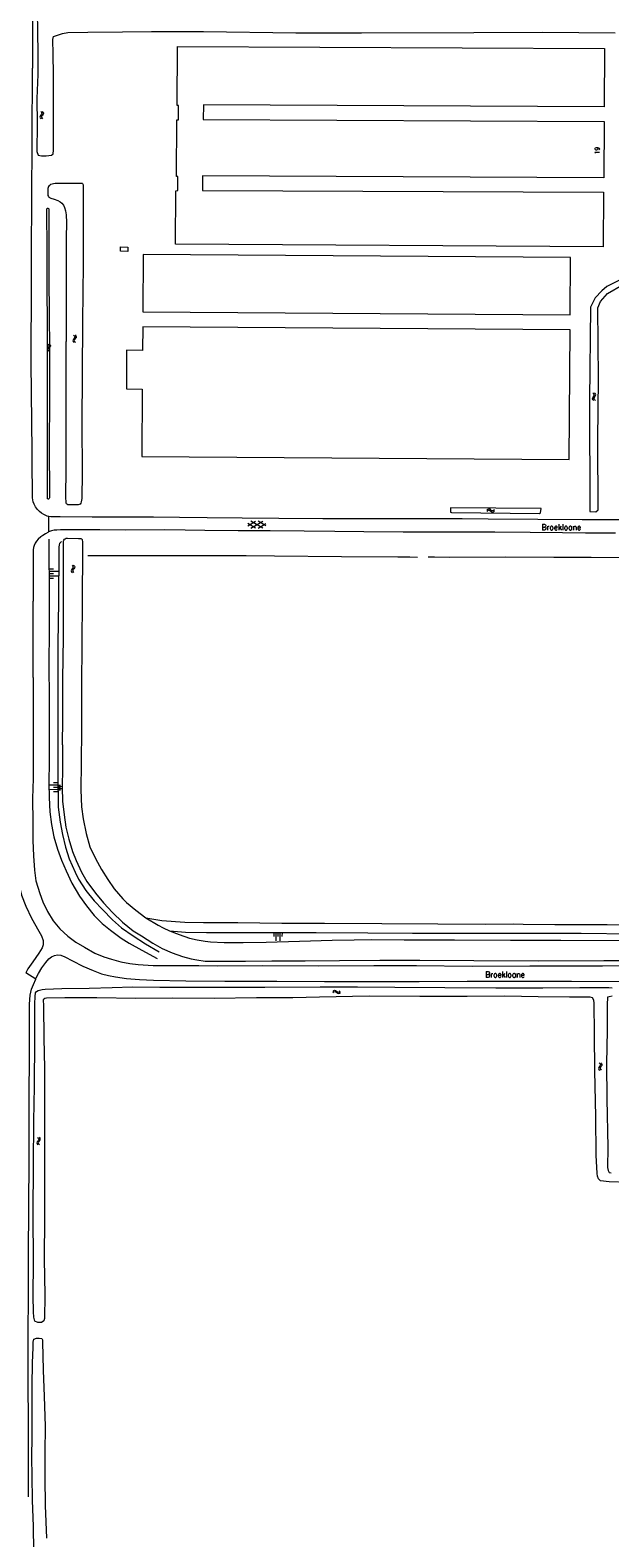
# Model space of a CAD drawing. Header units: metres. Extents: x 189705 to 199106, y 581686 to 588448.
# Tile 543 of 555: x 197695 to 197891, y 587684 to 588193. Entities that reach past the tile are written whole.
import ezdxf

# ---------------------------------------------------------------- set-up
doc = ezdxf.new("R2010")
doc.units = ezdxf.units.M
doc.layers.add('B-WA-OG-GBKN-G', color=7, linetype='Continuous', lineweight=18)
doc.styles.add('Style-STANDARD', font='STANDARD.shx')

msp = doc.modelspace()

# ---------------------------------------------------------------- linework, layer by layer
at = {"layer": 'B-WA-OG-GBKN-G'}
for p, q in [((197698.753, 588163.779), (197698.661, 588163.463)), ((197698.661, 588163.463), (197698.789, 588163.151)), ((197699.002, 588164.103), (197698.753, 588163.779)), ((197698.789, 588163.151), (197699.07, 588162.855)), ((197698.933, 588165.351), (197699.213, 588165.055)), ((197699.248, 588164.437), (197699.002, 588164.103)), ((197699.251, 588163.805), (197699.159, 588163.489)), ((197699.159, 588163.489), (197699.285, 588163.177)), ((197699.213, 588165.055), (197699.336, 588164.751)), ((197699.336, 588164.751), (197699.248, 588164.437)), ((197699.498, 588164.131), (197699.251, 588163.805)), ((197699.285, 588163.177), (197699.566, 588162.881)), ((197699.429, 588165.377), (197699.711, 588165.082)), ((197699.744, 588164.454), (197699.498, 588164.131)), ((197699.711, 588165.082), (197699.836, 588164.78)), ((197699.836, 588164.78), (197699.744, 588164.454)), ((197710.03, 588089.869), (197710.31, 588089.573)), ((197710.31, 588089.573), (197710.434, 588089.269)), ((197710.526, 588089.895), (197710.808, 588089.601)), ((197710.808, 588089.601), (197710.934, 588089.299)), ((197701.149, 588085.267), (197701.057, 588084.951)), ((197701.057, 588084.951), (197701.185, 588084.639)), ((197701.396, 588085.591), (197701.149, 588085.267)), ((197701.185, 588084.639), (197701.468, 588084.343)), ((197701.325, 588086.839), (197701.605, 588086.543)), ((197701.642, 588085.925), (197701.396, 588085.591)), ((197701.647, 588085.293), (197701.555, 588084.977)), ((197701.555, 588084.977), (197701.681, 588084.665)), ((197701.605, 588086.543), (197701.73, 588086.239)), ((197701.73, 588086.239), (197701.642, 588085.925)), ((197701.892, 588085.619), (197701.647, 588085.293)), ((197701.681, 588084.665), (197701.964, 588084.369)), ((197701.821, 588086.865), (197702.103, 588086.572)), ((197702.138, 588085.944), (197701.892, 588085.619)), ((197702.103, 588086.572), (197702.23, 588086.27)), ((197702.23, 588086.27), (197702.138, 588085.944)), ((197709.852, 588088.297), (197709.76, 588087.981)), ((197709.76, 588087.981), (197709.888, 588087.669)), ((197710.1, 588088.621), (197709.852, 588088.297)), ((197709.888, 588087.669), (197710.17, 588087.373)), ((197710.346, 588088.955), (197710.1, 588088.621)), ((197710.35, 588088.323), (197710.258, 588088.007)), ((197710.258, 588088.007), (197710.384, 588087.695)), ((197710.434, 588089.269), (197710.346, 588088.955)), ((197710.596, 588088.649), (197710.35, 588088.323)), ((197710.384, 588087.695), (197710.666, 588087.399)), ((197710.842, 588088.973), (197710.596, 588088.649)), ((197710.934, 588089.299), (197710.842, 588088.973)), ((197885.649, 588069.968), (197885.346, 588070.242)), ((197885.508, 588069.001), (197885.729, 588069.344)), ((197885.798, 588069.666), (197885.649, 588069.968)), ((197885.729, 588069.344), (197885.798, 588069.666)), ((197886.142, 588070.03), (197885.838, 588070.305)), ((197886.001, 588069.065), (197886.224, 588069.407)), ((197886.292, 588069.729), (197886.142, 588070.03)), ((197886.224, 588069.407), (197886.292, 588069.729)), ((197885.22, 588068.327), (197885.287, 588068.659)), ((197885.368, 588068.035), (197885.22, 588068.327)), ((197885.287, 588068.659), (197885.508, 588069.001)), ((197885.671, 588067.763), (197885.368, 588068.035)), ((197885.716, 588068.394), (197885.78, 588068.714)), ((197885.862, 588068.1), (197885.716, 588068.394)), ((197885.78, 588068.714), (197886.001, 588069.065)), ((197886.163, 588067.826), (197885.862, 588068.1)), ((197849.565, 588030.821), (197849.854, 588031.107)), ((197849.598, 588030.326), (197849.89, 588030.61)), ((197849.854, 588031.107), (197850.155, 588031.238)), ((197849.89, 588030.61), (197850.192, 588030.738)), ((197850.155, 588031.238), (197850.482, 588031.151)), ((197850.192, 588030.738), (197850.507, 588030.655)), ((197850.482, 588031.151), (197850.809, 588030.909)), ((197850.507, 588030.655), (197850.845, 588030.414)), ((197850.809, 588030.909), (197851.139, 588030.668)), ((197850.845, 588030.414), (197851.172, 588030.171)), ((197851.139, 588030.668), (197851.456, 588030.581)), ((197851.172, 588030.171), (197851.49, 588030.083)), ((197851.456, 588030.581), (197851.766, 588030.711)), ((197851.49, 588030.083), (197851.8, 588030.216)), ((197851.766, 588030.711), (197852.058, 588030.998)), ((197851.8, 588030.216), (197852.091, 588030.502)), ((197768.814, 588025.505), (197771.463, 588027.019)), ((197771.452, 588024.721), (197768.818, 588026.258)), ((197769.896, 588024.728), (197773.888, 588027.01)), ((197773.878, 588024.711), (197769.908, 588027.026)), ((197772.318, 588024.717), (197774.967, 588026.23)), ((197774.964, 588025.478), (197772.327, 588027.016)), ((197701.729, 588010.185), (197704.846, 588010.184)), ((197701.729, 588009.406), (197703.287, 588009.405)), ((197701.729, 588008.627), (197704.845, 588008.626)), ((197701.73, 588010.964), (197703.288, 588010.964)), ((197709.325, 588010.588), (197709.232, 588010.273)), ((197709.232, 588010.273), (197709.359, 588009.96)), ((197709.575, 588010.911), (197709.325, 588010.588)), ((197709.359, 588009.96), (197709.64, 588009.663)), ((197709.51, 588012.16), (197709.788, 588011.863)), ((197709.822, 588011.245), (197709.575, 588010.911)), ((197709.823, 588010.612), (197709.73, 588010.297)), ((197709.73, 588010.297), (197709.855, 588009.984)), ((197709.788, 588011.863), (197709.911, 588011.558)), ((197709.911, 588011.558), (197709.822, 588011.245)), ((197710.071, 588010.938), (197709.823, 588010.612)), ((197709.855, 588009.984), (197710.136, 588009.687)), ((197710.006, 588012.184), (197710.286, 588011.889)), ((197710.318, 588011.261), (197710.071, 588010.938)), ((197710.286, 588011.889), (197710.411, 588011.586)), ((197710.411, 588011.586), (197710.318, 588011.261)), ((197701.728, 588007.848), (197703.287, 588007.847)), ((197704.713, 587937.922), (197701.701, 587937.881)), ((197704.702, 587938.675), (197703.196, 587938.654)), ((197704.723, 587937.169), (197703.217, 587937.148)), ((197704.814, 587937.145), (197705.567, 587937.14)), ((197704.816, 587937.522), (197706.322, 587937.512)), ((197704.819, 587937.898), (197705.572, 587937.893)), ((197704.733, 587936.416), (197701.721, 587936.375)), ((197704.744, 587935.663), (197703.238, 587935.642)), ((197704.809, 587936.392), (197705.562, 587936.387)), ((197704.812, 587936.769), (197706.318, 587936.759)), ((197777.57, 587888.193), (197777.563, 587886.787)), ((197778.273, 587888.189), (197778.258, 587885.378)), ((197778.976, 587888.185), (197778.968, 587886.779)), ((197779.679, 587888.181), (197779.664, 587885.37)), ((197780.382, 587888.177), (197780.374, 587886.772)), ((197797.554, 587868.306), (197797.846, 587868.59)), ((197797.585, 587867.81), (197797.878, 587868.093)), ((197797.846, 587868.59), (197798.147, 587868.719)), ((197797.878, 587868.093), (197798.181, 587868.219)), ((197798.147, 587868.719), (197798.473, 587868.63)), ((197798.181, 587868.219), (197798.496, 587868.134)), ((197798.473, 587868.63), (197798.8, 587868.387)), ((197798.496, 587868.134), (197798.832, 587867.891)), ((197798.8, 587868.387), (197799.128, 587868.144)), ((197798.832, 587867.891), (197799.158, 587867.646)), ((197799.128, 587868.144), (197799.445, 587868.055)), ((197799.158, 587867.646), (197799.475, 587867.557)), ((197799.445, 587868.055), (197799.755, 587868.184)), ((197799.475, 587867.557), (197799.786, 587867.688)), ((197799.755, 587868.184), (197800.049, 587868.468)), ((197799.786, 587867.688), (197800.079, 587867.972)), ((197887.31, 587842.573), (197887.225, 587842.255)), ((197887.225, 587842.255), (197887.36, 587841.946)), ((197887.551, 587842.903), (197887.31, 587842.573)), ((197887.36, 587841.946), (197887.648, 587841.657)), ((197887.453, 587844.149), (197887.74, 587843.859)), ((197887.789, 587843.242), (197887.551, 587842.903)), ((197887.807, 587842.61), (197887.722, 587842.292)), ((197887.722, 587842.292), (197887.855, 587841.983)), ((197887.74, 587843.859), (197887.871, 587843.558)), ((197887.871, 587843.558), (197887.789, 587843.242)), ((197888.046, 587842.942), (197887.807, 587842.61)), ((197887.855, 587841.983), (197888.144, 587841.693)), ((197887.949, 587844.186), (197888.237, 587843.898)), ((197888.285, 587843.271), (197888.046, 587842.942)), ((197888.237, 587843.898), (197888.37, 587843.599)), ((197888.37, 587843.599), (197888.285, 587843.271)), ((197697.691, 587817.452), (197697.598, 587817.136)), ((197697.598, 587817.136), (197697.725, 587816.824)), ((197697.939, 587817.775), (197697.691, 587817.452)), ((197697.725, 587816.824), (197698.007, 587816.527)), ((197697.872, 587819.023), (197698.151, 587818.727)), ((197698.186, 587818.109), (197697.939, 587817.775)), ((197698.189, 587817.477), (197698.096, 587817.161)), ((197698.096, 587817.161), (197698.221, 587816.849)), ((197698.151, 587818.727), (197698.275, 587818.423)), ((197698.275, 587818.423), (197698.186, 587818.109)), ((197698.435, 587817.802), (197698.189, 587817.477)), ((197698.221, 587816.849), (197698.503, 587816.552)), ((197698.368, 587819.048), (197698.649, 587818.754)), ((197698.682, 587818.126), (197698.435, 587817.802)), ((197698.649, 587818.754), (197698.775, 587818.452)), ((197698.775, 587818.452), (197698.682, 587818.126))]:
    msp.add_line(p, q, dxfattribs=at)
at = {"layer": 'B-WA-OG-GBKN-G', "flags": 128}
for points in [[(197696.689, 588448.172), (197696.688, 588443.233), (197696.709, 588427.888), (197696.776, 588414.04), (197696.725, 588408.401), (197696.707, 588399.611), (197696.716, 588387.162), (197696.672, 588374.51), (197696.604, 588362.011), (197696.599, 588352.255), (197696.634, 588341.737), (197696.529, 588328.375), (197696.48, 588309.727), (197696.466, 588295.576), (197696.393, 588273.322), (197696.318, 588252.769), (197696.314, 588233.69), (197696.256, 588218.167), (197696.163, 588205.72), (197696.168, 588196.726), (197696.119, 588179.984)], [(197697.745, 588199.727), (197697.827, 588191.698), (197697.951, 588185.458), (197697.962, 588177.774), (197697.658, 588169.714), (197697.685, 588161.109), (197697.662, 588151.793), (197698.027, 588150.576), (197699.163, 588150.367), (197700.816, 588150.372), (197702.581, 588150.571), (197703.132, 588151.045), (197703.224, 588152.28), (197703.229, 588155.736), (197703.246, 588163.85), (197703.296, 588167.169), (197703.268, 588177.825), (197703.101, 588184.666), (197703.017, 588189.664), (197703.296, 588190.604), (197706.281, 588191.614), (197708.105, 588191.989), (197714.875, 588192.169), (197726.511, 588192.264), (197736.337, 588192.291), (197753.908, 588192.348), (197785.056, 588191.884), (197807.165, 588191.907), (197845.09, 588192.054), (197868.253, 588192.061), (197892.847, 588191.871)], [(197744.483, 588120.58), (197744.568, 588138.556), (197745.241, 588138.614), (197745.263, 588143.408), (197744.759, 588143.411), (197744.849, 588162.472), (197745.463, 588162.524), (197745.486, 588167.376), (197745, 588167.378), (197745.094, 588187.238), (197889.263, 588186.556), (197889.17, 588166.904), (197753.833, 588167.544), (197753.81, 588162.641), (197889.101, 588162.001), (197889.011, 588142.924), (197753.534, 588143.564), (197753.511, 588138.712), (197888.905, 588138.072), (197888.817, 588119.602), (197744.483, 588120.58)], [(197699.997, 588029.273), (197699.241, 588029.715), (197698.486, 588030.284), (197697.809, 588030.954), (197697.136, 588031.904), (197696.691, 588032.824), (197696.423, 588033.616), (197696.253, 588034.202), (197696.135, 588034.89), (197696.147, 588039.514), (197696.07, 588043.224), (197695.989, 588050.364), (197695.953, 588060.807), (197695.773, 588070.082), (197695.715, 588080.804), (197695.678, 588087.385), (197695.785, 588100.95), (197695.836, 588117.845), (197695.95, 588135.627), (197695.993, 588155.672), (197696.119, 588179.984)], [(197701.808, 588140.373), (197702.091, 588140.624), (197702.347, 588140.798), (197702.781, 588140.97), (197703.24, 588141.065), (197703.774, 588141.108), (197710.99, 588141.11), (197712.363, 588141.168), (197712.642, 588141.164), (197712.889, 588141.126), (197713.072, 588141.031), (197713.197, 588140.851), (197713.263, 588140.618), (197713.29, 588140.189), (197713.277, 588139.224), (197713.227, 588128.071), (197713.212, 588113.794), (197713.051, 588094.462), (197712.938, 588076.73), (197712.838, 588060.014), (197712.867, 588043.347), (197712.801, 588034.736), (197712.741, 588034.101), (197712.622, 588033.529), (197712.423, 588033.115), (197712.216, 588032.813), (197711.908, 588032.614), (197711.601, 588032.516), (197711.246, 588032.496), (197708.35, 588032.536), (197708.046, 588032.591), (197707.819, 588032.721), (197707.644, 588032.927), (197707.57, 588033.131), (197707.508, 588033.524), (197707.479, 588033.92), (197707.463, 588034.555), (197707.506, 588045.251), (197707.539, 588058.944), (197707.519, 588076.195), (197707.522, 588087.653)], [(197701.808, 588140.373), (197701.6, 588140.071), (197701.459, 588139.732), (197701.387, 588139.312), (197701.294, 588138.119), (197701.312, 588137.535), (197701.38, 588136.95), (197701.528, 588136.643), (197701.713, 588136.442), (197701.93, 588136.307), (197702.359, 588136.098), (197703.472, 588135.727), (197704.687, 588135.329), (197705.506, 588134.869), (197706.096, 588134.344), (197706.571, 588133.753), (197707.009, 588132.901), (197707.307, 588131.812), (197707.517, 588130.437), (197707.583, 588127.819), (197707.563, 588122.611), (197707.532, 588107.139), (197707.522, 588087.653)], [(197701.779, 588098.911), (197701.845, 588083.159), (197701.861, 588067.457), (197701.821, 588053.256), (197701.852, 588034.862), (197701.824, 588034.684), (197701.695, 588034.559), (197701.516, 588034.511), (197701.411, 588034.516), (197701.314, 588034.539), (197701.238, 588034.591), (197701.203, 588034.706), (197701.181, 588035.023), (197701.173, 588035.43), (197701.265, 588053.467), (197701.224, 588067.339), (197701.213, 588083.345), (197701.206, 588092.237), (197701.125, 588106.898), (197701.104, 588118.483), (197701.009, 588132.051), (197701.008, 588132.288), (197701.028, 588132.483), (197701.092, 588132.593), (197701.222, 588132.649), (197701.373, 588132.656), (197701.504, 588132.629), (197701.629, 588132.529), (197701.673, 588132.296), (197701.69, 588131.712), (197701.636, 588118.298), (197701.685, 588106.915), (197701.779, 588098.911)], [(197725.83, 588119.615), (197728.345, 588119.58), (197728.324, 588118.107), (197725.809, 588118.142), (197725.83, 588119.615)], [(197877.651, 588096.678), (197877.783, 588116.097), (197733.526, 588117.074), (197733.394, 588097.655), (197877.651, 588096.678)], [(197903.671, 588113.134), (197890.048, 588106.25), (197888.284, 588104.771), (197886.064, 588102.377), (197884.47, 588099.235), (197884.194, 588067.974), (197884.242, 588030.249)], [(197884.242, 588030.249), (197886.306, 588030.204), (197887.096, 588030.867), (197886.964, 588054.341), (197887.191, 588075.216), (197886.986, 588099.039), (197887.838, 588101.192), (197890.236, 588103.849), (197900.376, 588109.757), (197904.78, 588111.039), (197908.894, 588111.318), (197922.03, 588110.906)], [(197733.218, 588071.622), (197733.064, 588048.876), (197877.321, 588047.899), (197877.617, 588091.668), (197733.36, 588092.645), (197733.306, 588084.675)], [(197733.306, 588084.675), (197727.915, 588084.769), (197727.884, 588071.747), (197733.218, 588071.622)], [(197701.588, 588028.637), (197701.134, 588028.774), (197700.619, 588028.968), (197699.997, 588029.273)], [(197701.588, 588028.637), (197701.573, 588023.401)], [(197898.693, 588027.491), (197881.746, 588027.522), (197866.68, 588027.628), (197849.988, 588027.732), (197841.172, 588027.778), (197822.421, 588027.834), (197809.946, 588027.854), (197794.142, 588027.869), (197779.305, 588027.973), (197766.958, 588028.067), (197755.068, 588028.155), (197745.769, 588028.259), (197736.954, 588028.33), (197727.274, 588028.413), (197716.298, 588028.412), (197705.526, 588028.485), (197703.137, 588028.492), (197702.401, 588028.528), (197701.665, 588028.614), (197701.588, 588028.637)], [(197837.268, 588031.565), (197837.218, 588030.101), (197837.599, 588029.916), (197867.327, 588029.668), (197867.654, 588029.89), (197867.845, 588031.306)], [(197867.845, 588031.306), (197837.268, 588031.565)], [(197701.573, 588023.401), (197701.313, 588023.259), (197700.494, 588022.787), (197699.647, 588022.215), (197698.929, 588021.716), (197698.106, 588020.991), (197697.462, 588020.314), (197697.045, 588019.557)], [(197892.966, 588023.022), (197882.828, 588023.035), (197875.105, 588023.091), (197864.155, 588023.192), (197852.189, 588023.281), (197843.169, 588023.304), (197832.727, 588023.347), (197821.268, 588023.353), (197808.006, 588023.46), (197798.2, 588023.57), (197787.886, 588023.687), (197776.351, 588023.745), (197765.553, 588023.818), (197754.298, 588023.898), (197747.719, 588023.989), (197740.58, 588024.062), (197727.52, 588024.039), (197718.83, 588024.058), (197710.598, 588024.07), (197705.618, 588024.063), (197704.372, 588024.004), (197703.478, 588023.947), (197702.515, 588023.801), (197701.902, 588023.581), (197701.573, 588023.401)], [(197697.045, 588019.557), (197696.756, 588018.876), (197696.543, 588018.142), (197696.406, 588017.381), (197696.339, 588016.188), (197696.353, 588000)], [(197701.689, 588020.967), (197701.739, 588000)], [(197705.895, 588020.146), (197705.561, 588019.821), (197705.309, 588019.465), (197705.169, 588019.039), (197705.082, 588018.227), (197705.04, 588017.059), (197704.923, 588000)], [(197706.67, 588000), (197706.574, 588010.254), (197706.599, 588017.698), (197706.659, 588020.238), (197706.715, 588020.618), (197706.948, 588020.945), (197707.204, 588021.094), (197707.536, 588021.242), (197707.918, 588021.287), (197711.703, 588021.235), (197712.16, 588021.203), (197712.439, 588021.148), (197712.666, 588021.069), (197712.867, 588020.888), (197712.965, 588020.633), (197713.01, 588020.201), (197712.999, 588017.482), (197712.949, 588000)], [(197714.801, 588015.425), (197741.708, 588015.434), (197768.285, 588015.397), (197777.812, 588015.316), (197800.448, 588015.13), (197819.427, 588015.045), (197823.492, 588015.014), (197826.154, 588014.937)], [(197829.762, 588014.94), (197831.826, 588014.975), (197836.754, 588014.907), (197855.811, 588014.949), (197872.148, 588014.875), (197884.75, 588014.853), (197904.389, 588014.734), (197919.354, 588014.705), (197939.299, 588014.607), (197951.469, 588014.617), (197962.165, 588014.545), (197976.951, 588014.366), (197990.542, 588014.229), (198000, 588014.124)], [(197690.836, 588000), (197690.946, 587990.04), (197690.838, 587976.429), (197690.786, 587965.331), (197690.604, 587952.735), (197690.553, 587941.789), (197690.498, 587929.625), (197690.407, 587923.25), (197690.544, 587916.622), (197690.809, 587910.577), (197691.305, 587905.344), (197692.412, 587900.795), (197693.953, 587897.058), (197695.875, 587892.99), (197698.278, 587888.616), (197699.164, 587887.09), (197699.719, 587885.489), (197699.741, 587884.066), (197699.434, 587883.026), (197698.286, 587881.15), (197696.247, 587878.285), (197694.589, 587875.902), (197693.875, 587874.558)], [(197696.397, 587974.307), (197696.381, 587989.011), (197696.353, 588000)], [(197701.739, 588000), (197701.77, 587990.166), (197701.717, 587978.636), (197701.741, 587966.929), (197701.791, 587955.957), (197701.767, 587946.002), (197701.674, 587938.638), (197701.764, 587933.736), (197701.956, 587928.936), (197702.555, 587924.642), (197703.409, 587920.475), (197704.568, 587916.333), (197705.957, 587912.596), (197707.473, 587908.961), (197709.47, 587904.791), (197712.052, 587900.391), (197714.356, 587897.134), (197717.016, 587893.953), (197719.678, 587891.178), (197722.467, 587888.962), (197726.069, 587886.312), (197728.834, 587884.527), (197733.021, 587882.231), (197738.248, 587879.424)], [(197704.923, 588000), (197704.757, 587985.562), (197704.715, 587967.48), (197704.653, 587941.525), (197704.83, 587930.478), (197705.479, 587925.422), (197706.257, 587921.23), (197707.289, 587917.012), (197708.575, 587913.072), (197710.521, 587908.572), (197711.71, 587906.233), (197714.216, 587902.391), (197717.028, 587898.854), (197719.841, 587895.927), (197723.136, 587892.439), (197726.229, 587889.74), (197730.11, 587887.012), (197734.271, 587884.361), (197738.914, 587881.657)], [(197706.303, 587951.578), (197706.4, 587960.162), (197706.432, 587973.748), (197706.592, 587987.741), (197706.67, 588000)], [(197712.949, 588000), (197712.863, 587986.049), (197712.752, 587970.99), (197712.642, 587956.819), (197712.539, 587945.315), (197712.467, 587936.325), (197712.656, 587930.585), (197713.231, 587926.546), (197714.287, 587921.565), (197715.546, 587917.092), (197717.367, 587913.177), (197719.467, 587909.464), (197721.542, 587906.056), (197723.72, 587902.926), (197726.608, 587899.541), (197727.876, 587898.319), (197731.02, 587895.696), (197734.419, 587893.122), (197738.605, 587890.648), (197740.305, 587889.704), (197742.386, 587888.759), (197745.661, 587887.507), (197749.139, 587886.305), (197751.78, 587885.663), (197754.396, 587885.225), (197756.276, 587885.017), (197760.798, 587884.828), (197767.277, 587884.811), (197775.027, 587884.944), (197786.308, 587885.272), (197797.311, 587885.549), (197804.705, 587885.734), (197810.422, 587885.846), (197821.652, 587885.716), (197838.573, 587885.649), (197857.502, 587885.576), (197874.449, 587885.559), (197943.481, 587885.31)], [(197696.397, 587974.307), (197696.414, 587960.085), (197696.366, 587950.409), (197696.342, 587940.175), (197696.199, 587933.445), (197696.231, 587925.394), (197696.241, 587919.223), (197696.509, 587914.016), (197696.853, 587909.165), (197697.302, 587905.583), (197698.613, 587901.339), (197699.623, 587898.568), (197701.216, 587895.237), (197703.089, 587892.159), (197705.394, 587889.385), (197708.056, 587886.966), (197710.821, 587884.902), (197713.688, 587883.168), (197717.24, 587881.204), (197720.21, 587880.003), (197722.774, 587879.158), (197725.999, 587878.287), (197728.97, 587877.72), (197731.815, 587877.358), (197736.922, 587877.066), (197741.851, 587877.079), (197752.268, 587877.053), (197758.67, 587876.96), (197773.788, 587876.999), (197792.666, 587876.926), (197811.341, 587877.006), (197825.824, 587876.995), (197844.523, 587876.847), (197864.088, 587876.899), (197888.53, 587876.914), (197917.038, 587877.071)], [(197706.303, 587951.578), (197706.259, 587943.68), (197706.218, 587937.179), (197706.334, 587932.455), (197706.832, 587927.857), (197707.381, 587923.69), (197708.413, 587919.726), (197709.699, 587915.507), (197710.911, 587912.482), (197712.706, 587908.592), (197714.528, 587905.337), (197717.39, 587901.495), (197720.151, 587898.135), (197723.193, 587894.877), (197726.488, 587891.644), (197730.115, 587888.79), (197732.905, 587887.082), (197736.812, 587884.608), (197739.959, 587882.823), (197743.284, 587881.342), (197746.812, 587880.038), (197749.682, 587879.319), (197751.663, 587878.908), (197754.482, 587878.545), (197759.97, 587878.506), (197768.024, 587878.486), (197776.917, 587878.565), (197788.198, 587878.613), (197799.835, 587878.711), (197813.403, 587878.804), (197826.87, 587878.846), (197845.138, 587878.725), (197867.039, 587878.593), (197889.042, 587878.716), (197908.759, 587878.768)], [(197734.419, 587893.122), (197739.828, 587892.194), (197747.602, 587891.667), (197753.903, 587891.499), (197765.438, 587891.495), (197780.352, 587891.331), (197794.707, 587891.27), (197814.093, 587891.17), (197832.945, 587891.047), (197849.079, 587890.981), (197858.48, 587891.059), (197861.809, 587890.949), (197872.505, 587890.897), (197890.163, 587890.827), (197913.107, 587890.795), (197932.849, 587890.796), (197947.56, 587890.734), (197961.534, 587890.775), (197976.855, 587890.813), (197988.975, 587890.91), (198000, 587890.803)], [(197742.386, 587888.759), (197747.848, 587888.339), (197754.911, 587888.22), (197764.337, 587888.171), (197775.085, 587888.195), (197791.956, 587888.153), (197809.309, 587888.109), (197824.376, 587887.97), (197841.729, 587888.003), (197860.125, 587887.957), (197881.315, 587887.929), (197898.541, 587887.733), (197916.834, 587887.764), (197935.001, 587887.769), (197952.1, 587887.726), (197970.419, 587887.655), (197987.57, 587887.764), (198000, 587887.821)], [(197697.228, 587872.366), (197697.428, 587872.822), (197698.194, 587874.344), (197699.316, 587876.271), (197700.642, 587878.071), (197701.686, 587879.262), (197702.552, 587879.92), (197703.594, 587880.451), (197704.611, 587880.6), (197705.729, 587880.521), (197707.024, 587880.01), (197709.612, 587878.582), (197713.139, 587876.82), (197716.591, 587875.313), (197719.485, 587874.265), (197721.77, 587873.65), (197724.183, 587873.212), (197727.917, 587872.618), (197732.235, 587872.277), (197737.037, 587872.037), (197747.911, 587871.806), (197761.097, 587871.773), (197778.578, 587871.704), (197794.712, 587871.664), (197810.642, 587871.649)], [(197694.804, 587697.698), (197694.809, 587710.472), (197694.808, 587721.037), (197694.746, 587737.798), (197694.729, 587752.198), (197694.762, 587766.013), (197694.816, 587778.33), (197694.885, 587796.463), (197694.994, 587810.557), (197695.046, 587821.833), (197694.997, 587833.185), (197695.154, 587846.086), (197695.152, 587856.041), (197695.197, 587864.015), (197695.382, 587867.037), (197695.767, 587869.093), (197696.483, 587870.666), (197697.228, 587872.366), (197693.875, 587874.558)], [(197810.642, 587871.649), (197826.649, 587871.635), (197842.834, 587871.721), (197861.738, 587871.699), (197878.151, 587871.734), (197894.641, 587871.667), (197907.904, 587871.66), (197922.64, 587871.699), (197934.379, 587871.593), (197944.161, 587871.645), (197954.248, 587871.696), (197964.767, 587871.669), (197975.641, 587871.464), (197984.939, 587871.289), (198000, 587870.753)], [(197784.085, 587866.086), (197771.779, 587866.132), (197757.435, 587865.906), (197743.425, 587865.967), (197731.002, 587865.935), (197717.871, 587866.083), (197707.112, 587866.141), (197700.867, 587866.001), (197700.315, 587865.846), (197699.809, 587865.495), (197699.852, 587863.424), (197700.016, 587852.52), (197700.196, 587842.395), (197700.225, 587832.075), (197700.187, 587818.714), (197700.22, 587805.006), (197700.209, 587791.822), (197700.149, 587778.003), (197700.28, 587765.69), (197700.196, 587757.821), (197699.95, 587757.049), (197699.194, 587756.561), (197698.539, 587756.473), (197697.923, 587756.548), (197696.982, 587756.985), (197696.781, 587757.392), (197696.595, 587758.356), (197696.512, 587760.073), (197696.36, 587765.414), (197696.455, 587776.946), (197696.375, 587793.092), (197696.534, 587809.82), (197696.657, 587824.504), (197696.798, 587836.134), (197696.94, 587852.004), (197696.965, 587864.119), (197697.003, 587866.55), (197697.18, 587867.775), (197697.451, 587868.298), (197698.075, 587868.648), (197699.439, 587868.95), (197700.449, 587869.076), (197706.033, 587869.305), (197715.285, 587869.385), (197723.038, 587869.597), (197729.86, 587869.78), (197739.093, 587869.723), (197750.625, 587869.687), (197762.479, 587869.728), (197774.568, 587869.769)], [(197774.568, 587869.769), (197793.257, 587869.849), (197805.91, 587869.787), (197818.505, 587869.679), (197835.385, 587869.615), (197852.525, 587869.511), (197868.437, 587869.483), (197880.863, 587869.65), (197888.443, 587869.651), (197890.719, 587869.656), (197891.817, 587869.509)], [(197885.201, 587866.169), (197884.371, 587866.329), (197877.465, 587866.392), (197866.864, 587866.447), (197855.576, 587866.649), (197842.908, 587866.542), (197826.918, 587866.609), (197809.836, 587866.673), (197793.059, 587866.397), (197784.085, 587866.086)], [(197897.225, 587803.771), (197890.843, 587804.047), (197887.934, 587804.371), (197887.217, 587804.988), (197886.834, 587805.899), (197886.713, 587806.789), (197886.459, 587812.957), (197886.275, 587826.102), (197885.967, 587841.426), (197885.866, 587853.99), (197885.737, 587864.363), (197885.682, 587865.324), (197885.201, 587866.169)], [(197891.834, 587866.637), (197890.813, 587866.425), (197890.237, 587866.296), (197890.11, 587863.753), (197890.121, 587855.185), (197889.938, 587843.82), (197890.035, 587831.976), (197890.313, 587815.638), (197890.264, 587808.843), (197890.49, 587807.855), (197890.802, 587807.193), (197891.448, 587807.015)], [(197696.645, 587679.403), (197696.507, 587687.601), (197696.184, 587696.586), (197696.019, 587704.64), (197695.984, 587710.97), (197696.018, 587718.021), (197696.005, 587726.27), (197695.995, 587735.123), (197696.111, 587742.874), (197696.339, 587748.044), (197696.432, 587749.918), (197696.614, 587750.926), (197697.513, 587751.197), (197698.359, 587751.259), (197699.361, 587751.142), (197699.568, 587750.643), (197699.584, 587749.988), (197699.715, 587740.381), (197700.086, 587731.566), (197700.392, 587721.559), (197700.342, 587712.55), (197700.275, 587704.104), (197700.479, 587694.732), (197700.885, 587683.683)]]:
    msp.add_lwpolyline(points, dxfattribs=at)

# ---------------------------------------------------------------- texts
at = {"layer": 'B-WA-OG-GBKN-G', "style": 'Style-STANDARD'}
msp.add_text('19', height=1.6, rotation=89.48435, dxfattribs=at).set_placement((197887.541, 588150.872))
for p in [(197868, 588024), (197849, 587873)]:
    msp.add_text('Broekloane', height=2, dxfattribs=at).set_placement(p)

doc.saveas('drawing.dxf')
